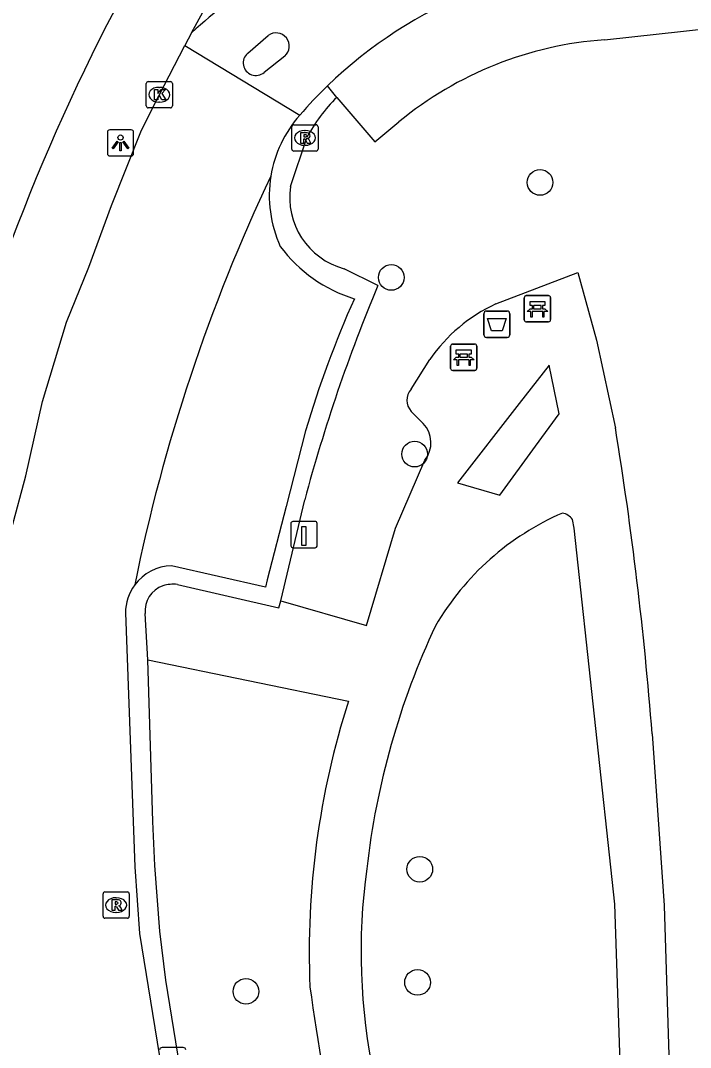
# Model space of a CAD drawing. Extents: x 160356 to 161355, y 381727 to 382845.
# Drawn here: x 161287.38 to 161312.91, y 382372.29 to 382411.42 of the extents above; entities that cross this region are included whole.
import ezdxf

# ---------------------------------------------------------------- set-up
doc = ezdxf.new("R2010")
doc.units = 0
for name, color, linetype in [('IMGEO_Afvalbak', 7, 'Continuous'), ('IMGEO_Bank', 7, 'Continuous'), ('IMGEO_Boom', 7, 'Continuous'), ('IMGEO_Fietspad_gesloten', 7, 'Continuous'), ('IMGEO_Kolk', 7, 'Continuous'), ('IMGEO_Laadpaal', 7, 'Continuous'), ('IMGEO_Lichtpunt', 7, 'Continuous'), ('IMGEO_Rijbaan_lokaal_open', 7, 'Continuous'), ('IMGEO_Rioolput', 7, 'Continuous'), ('IMGEO_Voetpad_open', 7, 'Continuous')]:
    doc.layers.add(name, color=color, linetype=linetype)

msp = doc.modelspace()

# ---------------------------------------------------------------- linework, layer by layer
at = {"layer": 'IMGEO_Afvalbak'}
for p, q in [((161305.031, 382399.448), (161305.031, 382400.248)), ((161305.031, 382400.248), (161305.031, 382399.448)), ((161305.131, 382400.348), (161305.921, 382400.348)), ((161305.921, 382400.348), (161305.131, 382400.348)), ((161306.021, 382400.248), (161306.021, 382399.448)), ((161306.021, 382399.448), (161306.021, 382400.248)), ((161305.921, 382399.348), (161305.131, 382399.348)), ((161305.131, 382399.348), (161305.921, 382399.348))]:
    msp.add_line(p, q, dxfattribs=at)
msp.add_lwpolyline([(161305.174, 382400.062), (161305.878, 382400.062), (161305.729, 382399.592), (161305.323, 382399.592), (161305.174, 382400.062)], dxfattribs=at)
for centre, start, end in [((161305.131, 382400.248), 90, 180), ((161305.131, 382400.248), 90, 180), ((161305.921, 382400.248), 0, 90), ((161305.921, 382400.248), 360, 90), ((161305.131, 382399.448), 180, 270), ((161305.131, 382399.448), 180, 270), ((161305.921, 382399.448), 270, 0), ((161305.921, 382399.448), 270, 0)]:
    msp.add_arc(centre, 0.1, start, end, dxfattribs=at)
at = {"layer": 'IMGEO_Bank'}
for p, q in [((161306.649, 382400.938), (161307.49, 382400.938)), ((161307.49, 382400.938), (161306.649, 382400.938)), ((161306.574, 382400.013), (161306.574, 382400.854)), ((161306.574, 382400.854), (161306.574, 382400.013)), ((161306.883, 382400.444), (161306.883, 382400.55)), ((161306.927, 382400.55), (161306.927, 382400.444)), ((161307.215, 382400.556), (161306.933, 382400.556)), ((161307.221, 382400.444), (161307.221, 382400.55)), ((161307.265, 382400.55), (161307.265, 382400.444)), ((161307.574, 382400.863), (161307.574, 382400.022)), ((161307.574, 382400.022), (161307.574, 382400.863)), ((161307.271, 382400.336), (161306.878, 382400.336)), ((161306.933, 382400.438), (161307.215, 382400.438)), ((161307.499, 382399.938), (161306.658, 382399.938)), ((161306.658, 382399.938), (161307.499, 382399.938)), ((161303.765, 382398.165), (161303.765, 382399.006)), ((161303.765, 382399.006), (161303.765, 382398.165)), ((161303.84, 382399.09), (161304.681, 382399.09)), ((161304.681, 382399.09), (161303.84, 382399.09)), ((161304.765, 382399.015), (161304.765, 382398.174)), ((161304.765, 382398.174), (161304.765, 382399.015)), ((161304.074, 382398.596), (161304.074, 382398.702)), ((161304.118, 382398.702), (161304.118, 382398.596)), ((161304.406, 382398.708), (161304.124, 382398.708)), ((161304.124, 382398.59), (161304.406, 382398.59)), ((161304.412, 382398.596), (161304.412, 382398.702)), ((161304.456, 382398.702), (161304.456, 382398.596)), ((161304.462, 382398.488), (161304.069, 382398.488)), ((161304.69, 382398.09), (161303.849, 382398.09)), ((161303.849, 382398.09), (161304.69, 382398.09))]:
    msp.add_line(p, q, dxfattribs=at)
for points in [[(161306.877, 382400.556), (161306.791, 382400.556), (161306.791, 382400.717), (161307.354, 382400.717), (161307.354, 382400.556), (161307.271, 382400.556)], [(161306.821, 382400.336), (161306.679, 382400.336), (161306.791, 382400.438), (161306.877, 382400.438)], [(161306.871, 382400.329), (161306.871, 382400.122), (161306.828, 382400.122), (161306.828, 382400.329)], [(161307.271, 382400.438), (161307.354, 382400.438), (161307.466, 382400.336), (161307.327, 382400.336)], [(161307.321, 382400.329), (161307.321, 382400.122), (161307.277, 382400.122), (161307.277, 382400.329)], [(161304.012, 382398.488), (161303.87, 382398.488), (161303.982, 382398.59), (161304.068, 382398.59)], [(161304.068, 382398.708), (161303.982, 382398.708), (161303.982, 382398.869), (161304.545, 382398.869), (161304.545, 382398.708), (161304.462, 382398.708)], [(161304.462, 382398.59), (161304.545, 382398.59), (161304.657, 382398.488), (161304.518, 382398.488)], [(161304.062, 382398.481), (161304.062, 382398.274), (161304.019, 382398.274), (161304.019, 382398.481)], [(161304.512, 382398.481), (161304.512, 382398.274), (161304.468, 382398.274), (161304.468, 382398.481)]]:
    msp.add_lwpolyline(points, dxfattribs=at)
for centre, radius, start, end in [((161306.652, 382400.86), 0.0779, 92.4484, 184.2845), ((161306.652, 382400.86), 0.0779, 92.4484, 184.2845), ((161307.496, 382400.86), 0.0779, 2.4484, 94.2845), ((161307.496, 382400.86), 0.0779, 2.4484, 94.2845), ((161306.876, 382400.549), 0.00671, 2.8957, 87.1043), ((161306.933, 382400.549), 0.00671, 92.8957, 177.1043), ((161307.215, 382400.549), 0.00671, 2.8957, 87.1043), ((161307.272, 382400.549), 0.00671, 92.8957, 177.1043), ((161306.821, 382400.329), 0.00671, 2.8957, 87.1043), ((161306.878, 382400.329), 0.00671, 92.8957, 177.1043), ((161306.876, 382400.445), 0.00671, 272.8957, 357.1043), ((161306.933, 382400.445), 0.00671, 182.8957, 267.1043), ((161307.215, 382400.445), 0.00671, 272.8957, 357.1043), ((161307.272, 382400.445), 0.00671, 182.8957, 267.1043), ((161307.27, 382400.329), 0.00671, 2.8957, 87.1043), ((161307.327, 382400.329), 0.00671, 92.8957, 177.1043), ((161306.652, 382400.016), 0.0779, 182.4484, 274.2845), ((161306.652, 382400.016), 0.0779, 182.4484, 274.2845), ((161307.496, 382400.016), 0.0779, 272.4484, 4.2845), ((161307.496, 382400.016), 0.0779, 272.4484, 4.2845), ((161303.843, 382399.012), 0.0779, 92.4484, 184.2845), ((161303.843, 382399.012), 0.0779, 92.4484, 184.2845), ((161304.687, 382399.012), 0.0779, 2.4484, 94.2845), ((161304.687, 382399.012), 0.0779, 2.4484, 94.2845), ((161304.067, 382398.701), 0.00671, 2.8957, 87.1043), ((161304.067, 382398.597), 0.00671, 272.8957, 357.1043), ((161304.124, 382398.701), 0.00671, 92.8957, 177.1043), ((161304.124, 382398.597), 0.00671, 182.8957, 267.1043), ((161304.406, 382398.701), 0.00671, 2.8957, 87.1043), ((161304.406, 382398.597), 0.00671, 272.8957, 357.1043), ((161304.463, 382398.701), 0.00671, 92.8957, 177.1043), ((161304.463, 382398.597), 0.00671, 182.8957, 267.1043), ((161303.843, 382398.168), 0.0779, 182.4484, 274.2845), ((161303.843, 382398.168), 0.0779, 182.4484, 274.2845), ((161304.012, 382398.481), 0.00671, 2.8957, 87.1043), ((161304.069, 382398.481), 0.00671, 92.8957, 177.1043), ((161304.461, 382398.481), 0.00671, 2.8957, 87.1043), ((161304.518, 382398.481), 0.00671, 92.8957, 177.1043), ((161304.687, 382398.168), 0.0779, 272.4484, 4.2845), ((161304.687, 382398.168), 0.0779, 272.4484, 4.2845)]:
    msp.add_arc(centre, radius, start, end, dxfattribs=at)
at = {"layer": 'IMGEO_Boom'}
for centre in [(161307.174, 382405.249), (161301.505, 382401.63), (161302.393, 382394.9), (161302.592, 382379.082), (161302.505, 382374.771), (161295.965, 382374.43)]:
    msp.add_circle(centre, 0.489, dxfattribs=at)
at = {"layer": 'IMGEO_Fietspad_gesloten'}
for points in [[(161293.897, 382410.951), (161293.633, 382410.467)], [(161296.034, 382410.173), (161296.812, 382410.854)], [(161297.448, 382410.059), (161296.655, 382409.445)]]:
    msp.add_lwpolyline(points, dxfattribs=at)
for centre, radius, start, end in [((161310.984, 382396.615), 17.134, 89.506, 134.0378), ((161309.533, 382394.099), 22.988, 123.9133, 132.8572), ((161297.107, 382410.438), 0.51, 311.9593, 125.3603), ((161296.339, 382409.804), 0.478, 129.6204, 311.3095), ((161311.217, 382396.403), 17.447, 134.1038, 139.1604)]:
    msp.add_arc(centre, radius, start, end, dxfattribs=at)
at = {"layer": 'IMGEO_Kolk'}
for p, q in [((161292.164, 382408.167), (161292.164, 382409.019)), ((161292.239, 382409.093), (161293.091, 382409.093)), ((161292.652, 382408.873), (161292.677, 382408.873)), ((161293.165, 382409.019), (161293.165, 382408.167)), ((161293.091, 382408.093), (161292.239, 382408.093)), ((161292.675, 382408.313), (161292.65, 382408.313))]:
    msp.add_line(p, q, dxfattribs=at)
for points in [[(161292.164, 382408.167), (161292.164, 382409.019)], [(161292.239, 382409.093), (161293.091, 382409.093)], [(161292.485, 382408.793), (161292.608, 382408.793), (161292.608, 382408.642), (161292.738, 382408.793), (161292.902, 382408.793), (161292.756, 382408.642), (161292.909, 382408.393), (161292.757, 382408.393), (161292.672, 382408.557), (161292.608, 382408.49), (161292.608, 382408.393), (161292.485, 382408.393), (161292.485, 382408.793)], [(161293.165, 382409.019), (161293.165, 382408.167)], [(161293.091, 382408.093), (161292.239, 382408.093)]]:
    msp.add_lwpolyline(points, dxfattribs=at)
for centre, start, end in [((161292.241, 382409.017), 91.552, 178.448), ((161292.241, 382409.017), 91.552, 178.448), ((161293.089, 382409.017), 1.552, 88.448), ((161293.089, 382409.017), 1.552, 88.448), ((161292.241, 382408.169), 181.552, 268.448), ((161292.241, 382408.169), 181.552, 268.448), ((161293.089, 382408.169), 271.552, 358.448), ((161293.089, 382408.169), 271.552, 358.448)]:
    msp.add_arc(centre, 0.0765, start, end, dxfattribs=at)
for centre, major_axis, ratio, start_param, end_param in [((161292.651, 382408.593), (-0.387, 0.002), 0.722429, 4.712389, 7.853982), ((161292.676, 382408.593), (-0.39, 0.002), 0.717154, 1.570796, 4.712389)]:
    msp.add_ellipse(centre, major_axis=major_axis, ratio=ratio, start_param=start_param, end_param=end_param, dxfattribs=at)
at = {"layer": 'IMGEO_Laadpaal'}
for p, q in [((161298.594, 382392.333), (161297.753, 382392.333)), ((161298.594, 382392.333), (161297.753, 382392.333)), ((161297.678, 382392.249), (161297.678, 382391.408)), ((161297.678, 382392.249), (161297.678, 382391.408)), ((161298.678, 382391.417), (161298.678, 382392.258)), ((161298.678, 382391.417), (161298.678, 382392.258)), ((161297.762, 382391.333), (161298.603, 382391.333)), ((161297.762, 382391.333), (161298.603, 382391.333))]:
    msp.add_line(p, q, dxfattribs=at)
msp.add_lwpolyline([(161298.093, 382392.146), (161298.253, 382392.146), (161298.253, 382391.413), (161298.093, 382391.413), (161298.093, 382392.146)], dxfattribs=at)
for centre, start, end in [((161297.756, 382392.255), 92.4484, 184.2845), ((161297.756, 382392.255), 92.4484, 184.2845), ((161298.6, 382392.255), 2.4484, 94.2845), ((161298.6, 382392.255), 2.4484, 94.2845), ((161297.756, 382391.411), 182.4484, 274.2845), ((161297.756, 382391.411), 182.4484, 274.2845), ((161298.6, 382391.411), 272.4484, 4.2845), ((161298.6, 382391.411), 272.4484, 4.2845)]:
    msp.add_arc(centre, 0.0779, start, end, dxfattribs=at)
at = {"layer": 'IMGEO_Lichtpunt'}
for p, q in [((161290.687, 382407.161), (161290.687, 382406.354)), ((161290.687, 382407.161), (161290.687, 382406.354)), ((161291.589, 382407.256), (161290.781, 382407.256)), ((161291.589, 382407.256), (161290.781, 382407.256)), ((161291.683, 382406.354), (161291.683, 382407.161)), ((161291.683, 382406.354), (161291.683, 382407.161)), ((161290.781, 382406.26), (161291.589, 382406.26)), ((161290.781, 382406.26), (161291.589, 382406.26)), ((161293.577, 382372.292), (161292.769, 382372.292)), ((161293.577, 382372.292), (161292.769, 382372.292))]:
    msp.add_line(p, q, dxfattribs=at)
for points in [[(161291.061, 382406.825), (161291.1, 382406.797), (161290.912, 382406.535), (161290.874, 382406.562), (161291.061, 382406.825)], [(161291.163, 382406.777), (161291.21, 382406.777), (161291.21, 382406.455), (161291.163, 382406.455), (161291.163, 382406.777)], [(161291.273, 382406.797), (161291.311, 382406.824), (161291.498, 382406.562), (161291.459, 382406.534), (161291.273, 382406.797)]]:
    msp.add_lwpolyline(points, dxfattribs=at)
msp.add_circle((161291.186, 382406.959), 0.0994, dxfattribs=at)
for centre, start, end in [((161290.781, 382407.161), 90, 180), ((161290.781, 382407.161), 90, 180), ((161291.589, 382407.161), 0, 90), ((161291.589, 382407.161), 0, 90), ((161290.781, 382406.354), 180, 270), ((161290.781, 382406.354), 180, 270), ((161291.589, 382406.354), 270, 0), ((161291.589, 382406.354), 270, 360), ((161292.769, 382372.197), 90, 180), ((161292.769, 382372.197), 90, 180), ((161293.577, 382372.197), 0, 90), ((161293.577, 382372.197), 0, 90)]:
    msp.add_arc(centre, 0.0946, start, end, dxfattribs=at)
at = {"layer": 'IMGEO_Rijbaan_lokaal_open'}
for points in [[(161285.895, 382385.129), (161286.045, 382386.313), (161286.385, 382388.206), (161286.609, 382389.878), (161287.037, 382392.042), (161287.576, 382394.077), (161288.207, 382396.902), (161289.125, 382399.93), (161289.984, 382402.018), (161290.839, 382404.366), (161291.989, 382407.237), (161292.646, 382408.553), (161293.633, 382410.467)], [(161293.633, 382410.467), (161298.017, 382407.813)], [(161291.373, 382388.848), (161291.728, 382379.174), (161291.904, 382376.636), (161293.075, 382369.451), (161293.226, 382368.403), (161293.652, 382365.778), (161293.903, 382364.721), (161294.414, 382362.637), (161294.843, 382360.791), (161295.331, 382358.987), (161295.674, 382357.671), (161295.918, 382357.039), (161296.22, 382356.194), (161296.989, 382354.165), (161297.743, 382352.273), (161298.287, 382350.973), (161304.379, 382337.386)]]:
    msp.add_lwpolyline(points, dxfattribs=at)
for centre, radius, start, end in [((161301.475, 382404.751), 4.619, 138.4723, 170.7526), ((161358.199, 382376.422), 67.829, 154.62183, 168.52593), ((161293.17, 382388.845), 1.797, 143.4708, 179.9172)]:
    msp.add_arc(centre, radius, start, end, dxfattribs=at)
at = {"layer": 'IMGEO_Rioolput'}
for p, q in [((161297.713, 382406.52), (161297.713, 382407.372)), ((161297.788, 382407.446), (161298.64, 382407.446)), ((161298.201, 382407.226), (161298.226, 382407.226)), ((161298.714, 382407.372), (161298.714, 382406.52)), ((161298.64, 382406.446), (161297.788, 382406.446)), ((161298.224, 382406.666), (161298.199, 382406.666)), ((161290.594, 382378.217), (161291.446, 382378.217)), ((161290.519, 382377.291), (161290.519, 382378.143)), ((161291.007, 382377.997), (161291.032, 382377.997)), ((161291.52, 382378.143), (161291.52, 382377.291)), ((161291.03, 382377.437), (161291.005, 382377.437)), ((161291.446, 382377.217), (161290.594, 382377.217))]:
    msp.add_line(p, q, dxfattribs=at)
for points in [[(161297.713, 382406.52), (161297.713, 382407.372)], [(161297.788, 382407.446), (161298.64, 382407.446)], [(161298.714, 382407.372), (161298.714, 382406.52)], [(161298.302, 382407.144), (161298.05, 382407.146), (161298.05, 382406.746)], [(161298.05, 382406.746), (161298.174, 382406.746), (161298.174, 382406.908), (161298.185, 382406.908)], [(161298.228, 382407.065), (161298.174, 382407.065), (161298.174, 382406.984)], [(161298.174, 382406.984), (161298.226, 382406.984)], [(161298.232, 382406.879), (161298.303, 382406.746), (161298.443, 382406.746), (161298.378, 382406.872)], [(161298.64, 382406.446), (161297.788, 382406.446)], [(161290.594, 382378.217), (161291.446, 382378.217)], [(161290.519, 382377.291), (161290.519, 382378.143)], [(161291.108, 382377.915), (161290.856, 382377.917), (161290.856, 382377.517)], [(161291.034, 382377.836), (161290.98, 382377.836), (161290.98, 382377.755)], [(161291.52, 382378.143), (161291.52, 382377.291)], [(161290.856, 382377.517), (161290.98, 382377.517), (161290.98, 382377.679), (161290.991, 382377.679)], [(161290.98, 382377.755), (161291.032, 382377.755)], [(161291.038, 382377.65), (161291.109, 382377.517), (161291.249, 382377.517), (161291.184, 382377.643)], [(161291.446, 382377.217), (161290.594, 382377.217)]]:
    msp.add_lwpolyline(points, dxfattribs=at)
for centre, radius, start, end in [((161297.79, 382407.37), 0.0765, 91.552, 178.448), ((161297.79, 382407.37), 0.0765, 91.552, 178.448), ((161298.638, 382407.37), 0.0765, 1.552, 88.448), ((161298.638, 382407.37), 0.0765, 1.552, 88.448), ((161298.184, 382406.855), 0.0533, 26.0293, 88.6989), ((161298.21, 382407.173), 0.19, 274.7715, 282.9687), ((161298.234, 382406.969), 0.0964, 77.0061, 93.1865), ((161298.248, 382407.026), 0.0378, 276.6634, 79.6772), ((161298.301, 382407.034), 0.109, 350.3612, 89.416), ((161298.299, 382407.034), 0.112, 277.5842, 350.9817), ((161298.283, 382406.819), 0.108, 29.5134, 73.7905), ((161297.79, 382406.522), 0.0765, 181.552, 268.448), ((161297.79, 382406.522), 0.0765, 181.552, 268.448), ((161298.638, 382406.522), 0.0765, 271.552, 358.448), ((161298.638, 382406.522), 0.0765, 271.552, 358.448), ((161290.596, 382378.141), 0.0765, 91.552, 178.448), ((161290.596, 382378.141), 0.0765, 91.552, 178.448), ((161291.444, 382378.141), 0.0765, 1.552, 88.448), ((161291.444, 382378.141), 0.0765, 1.552, 88.448), ((161291.04, 382377.74), 0.0964, 77.0061, 93.1865), ((161291.054, 382377.797), 0.0378, 276.6634, 79.6772), ((161291.107, 382377.805), 0.109, 350.3612, 89.416), ((161290.99, 382377.626), 0.0533, 26.0293, 88.6989), ((161291.016, 382377.944), 0.19, 274.7715, 282.9687), ((161291.105, 382377.805), 0.112, 277.5842, 350.9817), ((161291.089, 382377.59), 0.108, 29.5134, 73.7905), ((161290.596, 382377.293), 0.0765, 181.552, 268.448), ((161290.596, 382377.293), 0.0765, 181.552, 268.448), ((161291.444, 382377.293), 0.0765, 271.552, 358.448), ((161291.444, 382377.293), 0.0765, 271.552, 358.448)]:
    msp.add_arc(centre, radius, start, end, dxfattribs=at)
for centre, major_axis, ratio, start_param, end_param in [((161298.2, 382406.946), (-0.387, 0.002), 0.722429, 4.712389, 7.853982), ((161298.225, 382406.946), (-0.39, 0.002), 0.717154, 1.570796, 4.712389), ((161291.006, 382377.717), (-0.387, 0.002), 0.722429, 4.712389, 7.853982), ((161291.031, 382377.717), (-0.39, 0.002), 0.717154, 1.570796, 4.712389)]:
    msp.add_ellipse(centre, major_axis=major_axis, ratio=ratio, start_param=start_param, end_param=end_param, dxfattribs=at)
at = {"layer": 'IMGEO_Voetpad_open'}
for points in [[(161293.897, 382410.951), (161296.933, 382416.503), (161301.501, 382422.627), (161304.723, 382426.245), (161306.688, 382428.195)], [(161309.636, 382410.686), (161313.677, 382411.123), (161314.385, 382408.264)], [(161299.429, 382408.489), (161299.074, 382408.932)], [(161299.429, 382408.489), (161300.872, 382406.802), (161301.793, 382407.557)], [(161297.67, 382405.097), (161298.284, 382406.956)], [(161300.99, 382401.318), (161299.708, 382401.964)], [(161305.487, 382400.619), (161308.613, 382401.818), (161309.331, 382399.24), (161310.046, 382395.894)], [(161302.256, 382397.375), (161302.97, 382398.504)], [(161307.005, 382395.205), (161307.904, 382396.437), (161307.517, 382398.288), (161306.384, 382396.832), (161304.027, 382393.805), (161305.638, 382393.332), (161307.005, 382395.205)], [(161302.723, 382396.067), (161302.267, 382396.525)], [(161298.238, 382395.788), (161297.503, 382392.9), (161296.779, 382390.112), (161296.707, 382389.83), (161293.126, 382390.644)], [(161297.297, 382389.31), (161300.555, 382388.375), (161301.662, 382392.083), (161302.784, 382394.67)], [(161297.297, 382389.31), (161298.204, 382393.155)], [(161310.025, 382377.746), (161308.47, 382392.081), (161308.407, 382392.411)], [(161293.352, 382389.934), (161297.219, 382389.037), (161297.297, 382389.31)], [(161292.222, 382387.065), (161292.121, 382388.824)], [(161295.68, 382360.226), (161294.307, 382366.234), (161293.603, 382370.626), (161292.915, 382374.857), (161292.69, 382376.721), (161292.498, 382379.219), (161292.42, 382380.899), (161292.222, 382387.065)], [(161292.222, 382387.065), (161299.873, 382385.483)], [(161311.444, 382384.238), (161311.904, 382377.704), (161312.321, 382364.259), (161312.45, 382352.275)], [(161310.533, 382352.533), (161310.72, 382357.027), (161310.025, 382377.746)]]:
    msp.add_lwpolyline(points, dxfattribs=at)
for centre, radius, start, end in [((161359.336, 382376.008), 77.186, 142.29377, 172.89517), ((161310.625, 382396.813), 13.908, 94.0774, 129.4221), ((161303.619, 382404.166), 6.02, 134.1002, 152.3875), ((161301.495, 382404.742), 4.64, 170.6906, 204.5687), ((161300.431, 382404.664), 2.795, 171.0774, 255.0102), ((161301.725, 382406.114), 5.541, 216.5649, 252.8995), ((161360.762, 382376.361), 64.773, 157.33781, 164.97305), ((161337.739, 382384.055), 41.206, 155.996, 163.4572), ((161308.134, 382394.914), 6.289, 114.8883, 145.1914), ((161302.728, 382396.956), 0.631, 138.4231, 223.0598), ((161301.951, 382395.333), 1.065, 321.4506, 43.5499), ((161172.812, 382373.523), 139.045, 4.41984, 9.25873), ((161312.171, 382383.116), 10.399, 113.4672, 149.7161), ((161307.865, 382391.986), 0.689, 38.0659, 76.111), ((161293.174, 382388.843), 1.802, 91.5295, 143.4838), ((161293.215, 382388.336), 1.604, 85.1032, 104.8903), ((161293.146, 382388.916), 1.029, 109.4688, 185.1153), ((161330.059, 382375.752), 29.679, 154.8609, 173.5263), ((161329.828, 382375.897), 31.452, 162.2547, 182.3504), ((161323.585, 382375.929), 23.233, 172.1606, 191.838), ((161376.526, 382385.109), 78.826, 187.65656, 197.12991)]:
    msp.add_arc(centre, radius, start, end, dxfattribs=at)

doc.saveas('drawing.dxf')
